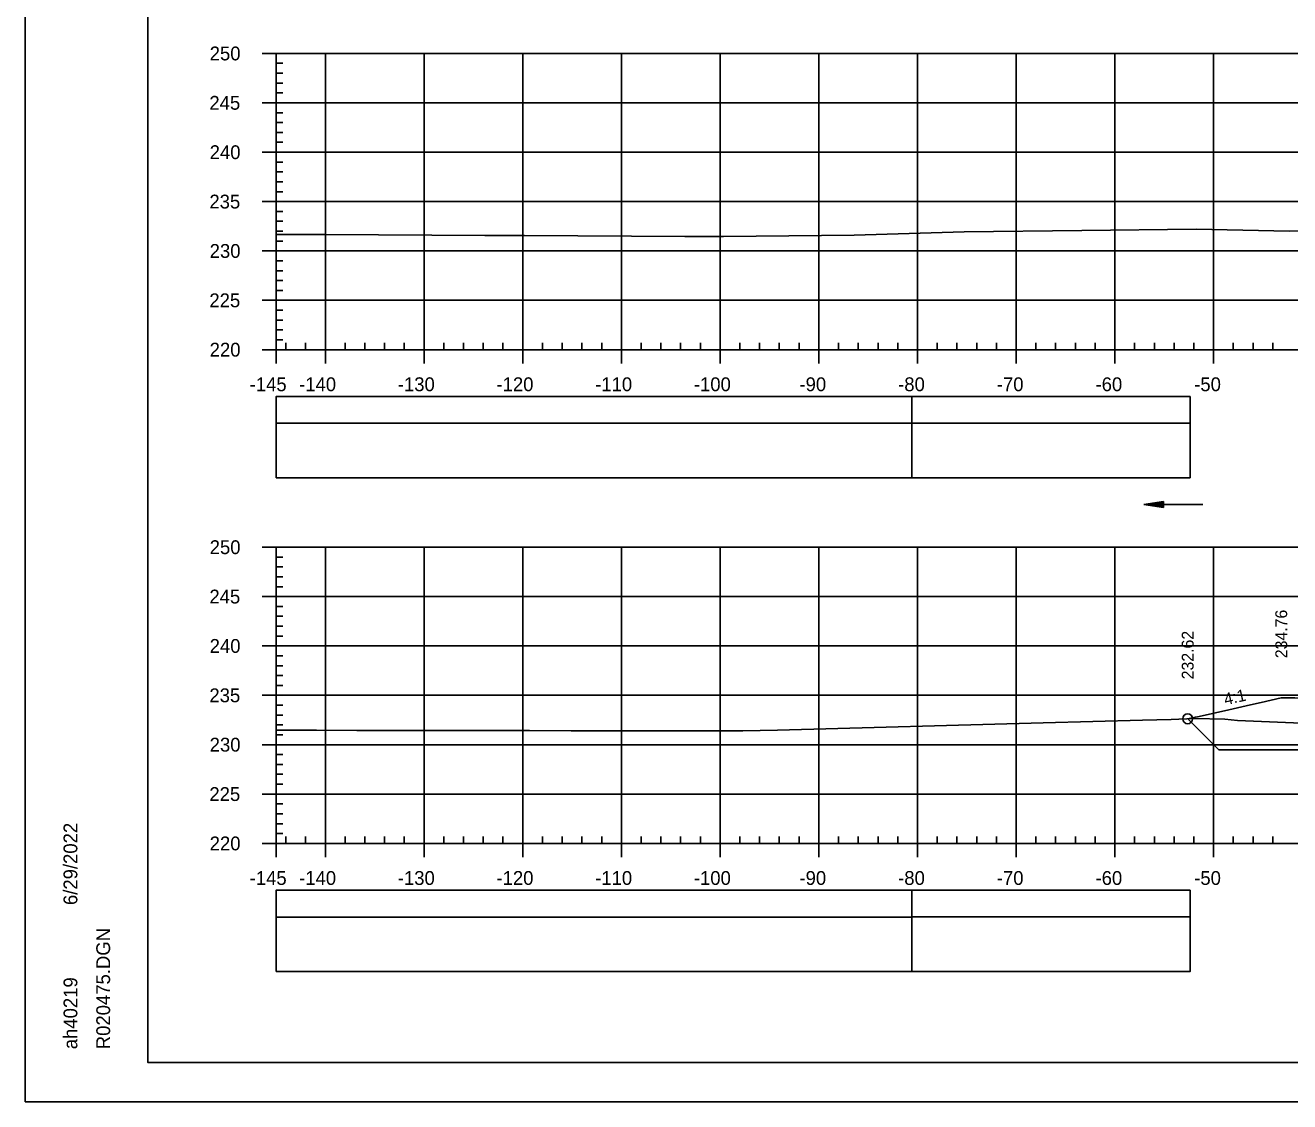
# Model space of a CAD drawing. Extents: x 1386544 to 1388153, y 379785 to 390999.
# Drawn here: x 1387819.8 to 1387948, y 384037.7 to 384146.7 of the extents above; entities that cross this region are included whole.
import ezdxf

# ---------------------------------------------------------------- set-up
doc = ezdxf.new("R2010")
doc.units = 0
for name, color, linetype in [('R_Axis', 7, 'Continuous'), ('R_Axis Annot', 7, 'Continuous'), ('R_Border', 7, 'Continuous'), ('R_Dimension', 7, 'Continuous'), ('R_Exist Surface', 7, 'Continuous'), ('R_Fin Surface', 7, 'Continuous'), ('R_Fin Surface Annot', 7, 'Continuous'), ('R_Grid', 7, 'Continuous'), ('R_No Plot', 7, 'Continuous'), ('R_Striping', 7, 'Continuous'), ('R_Water', 7, 'Continuous')]:
    doc.layers.add(name, color=color, linetype=linetype)

msp = doc.modelspace()

# ---------------------------------------------------------------- linework, layer by layer
at = {"layer": 'R_Axis'}
for p, q in [((1387843.85, 384143.84), (1387845.25, 384143.84)), ((1387845.25, 384113.84), (1387845.25, 384143.84)), ((1387845.25, 384142.84), (1387845.95, 384142.84)), ((1387845.25, 384141.84), (1387845.95, 384141.84)), ((1387845.25, 384140.84), (1387845.95, 384140.84)), ((1387845.25, 384139.84), (1387845.95, 384139.84)), ((1387843.85, 384138.84), (1387845.25, 384138.84)), ((1387845.25, 384137.84), (1387845.95, 384137.84)), ((1387845.25, 384136.84), (1387845.95, 384136.84)), ((1387845.25, 384135.84), (1387845.95, 384135.84)), ((1387845.25, 384134.84), (1387845.95, 384134.84)), ((1387843.85, 384133.84), (1387845.25, 384133.84)), ((1387845.25, 384132.84), (1387845.95, 384132.84)), ((1387845.25, 384131.84), (1387845.95, 384131.84)), ((1387845.25, 384130.84), (1387845.95, 384130.84)), ((1387845.25, 384129.84), (1387845.95, 384129.84)), ((1387843.85, 384128.84), (1387845.25, 384128.84)), ((1387845.25, 384127.84), (1387845.95, 384127.84)), ((1387845.25, 384126.84), (1387845.95, 384126.84)), ((1387845.25, 384125.84), (1387845.95, 384125.84)), ((1387845.25, 384124.84), (1387845.95, 384124.84)), ((1387843.85, 384123.84), (1387845.25, 384123.84)), ((1387845.25, 384122.84), (1387845.95, 384122.84)), ((1387845.25, 384121.84), (1387845.95, 384121.84)), ((1387845.25, 384120.84), (1387845.95, 384120.84)), ((1387845.25, 384119.84), (1387845.95, 384119.84)), ((1387843.85, 384118.84), (1387845.25, 384118.84)), ((1387845.25, 384117.84), (1387845.95, 384117.84)), ((1387845.25, 384116.84), (1387845.95, 384116.84)), ((1387845.25, 384115.84), (1387845.95, 384115.84)), ((1387843.85, 384113.84), (1387845.25, 384113.84)), ((1387845.25, 384114.84), (1387845.95, 384114.84)), ((1387845.25, 384113.84), (1387845.25, 384114.54)), ((1387845.25, 384113.84), (1388135.25, 384113.84)), ((1387845.25, 384112.44), (1387845.25, 384113.84)), ((1387846.25, 384113.84), (1387846.25, 384114.54)), ((1387848.25, 384113.84), (1387848.25, 384114.54)), ((1387850.25, 384112.44), (1387850.25, 384113.84)), ((1387852.25, 384113.84), (1387852.25, 384114.54)), ((1387854.25, 384113.84), (1387854.25, 384114.54)), ((1387856.25, 384113.84), (1387856.25, 384114.54)), ((1387858.25, 384113.84), (1387858.25, 384114.54)), ((1387860.25, 384112.44), (1387860.25, 384113.84)), ((1387862.25, 384113.84), (1387862.25, 384114.54)), ((1387864.25, 384113.84), (1387864.25, 384114.54)), ((1387866.25, 384113.84), (1387866.25, 384114.54)), ((1387868.25, 384113.84), (1387868.25, 384114.54)), ((1387870.25, 384112.44), (1387870.25, 384113.84)), ((1387872.25, 384113.84), (1387872.25, 384114.54)), ((1387874.25, 384113.84), (1387874.25, 384114.54)), ((1387876.25, 384113.84), (1387876.25, 384114.54)), ((1387878.25, 384113.84), (1387878.25, 384114.54)), ((1387880.25, 384112.44), (1387880.25, 384113.84)), ((1387882.25, 384113.84), (1387882.25, 384114.54)), ((1387884.25, 384113.84), (1387884.25, 384114.54)), ((1387886.25, 384113.84), (1387886.25, 384114.54)), ((1387888.25, 384113.84), (1387888.25, 384114.54)), ((1387890.25, 384112.44), (1387890.25, 384113.84)), ((1387892.25, 384113.84), (1387892.25, 384114.54)), ((1387894.25, 384113.84), (1387894.25, 384114.54)), ((1387896.25, 384113.84), (1387896.25, 384114.54)), ((1387898.25, 384113.84), (1387898.25, 384114.54)), ((1387900.25, 384112.44), (1387900.25, 384113.84)), ((1387902.25, 384113.84), (1387902.25, 384114.54)), ((1387904.25, 384113.84), (1387904.25, 384114.54)), ((1387906.25, 384113.84), (1387906.25, 384114.54)), ((1387908.25, 384113.84), (1387908.25, 384114.54)), ((1387910.25, 384112.44), (1387910.25, 384113.84)), ((1387912.25, 384113.84), (1387912.25, 384114.54)), ((1387914.25, 384113.84), (1387914.25, 384114.54)), ((1387916.25, 384113.84), (1387916.25, 384114.54)), ((1387918.25, 384113.84), (1387918.25, 384114.54)), ((1387920.25, 384112.44), (1387920.25, 384113.84)), ((1387922.25, 384113.84), (1387922.25, 384114.54)), ((1387924.25, 384113.84), (1387924.25, 384114.54)), ((1387926.25, 384113.84), (1387926.25, 384114.54)), ((1387928.25, 384113.84), (1387928.25, 384114.54)), ((1387930.25, 384112.44), (1387930.25, 384113.84)), ((1387932.25, 384113.84), (1387932.25, 384114.54)), ((1387934.25, 384113.84), (1387934.25, 384114.54)), ((1387936.25, 384113.84), (1387936.25, 384114.54)), ((1387938.25, 384113.84), (1387938.25, 384114.54)), ((1387940.25, 384112.44), (1387940.25, 384113.84)), ((1387942.25, 384113.84), (1387942.25, 384114.54)), ((1387944.25, 384113.84), (1387944.25, 384114.54)), ((1387946.25, 384113.84), (1387946.25, 384114.54)), ((1387843.85, 384093.84), (1387845.25, 384093.84)), ((1387845.25, 384063.84), (1387845.25, 384093.84)), ((1387845.25, 384092.84), (1387845.95, 384092.84)), ((1387845.25, 384091.84), (1387845.95, 384091.84)), ((1387845.25, 384090.84), (1387845.95, 384090.84)), ((1387845.25, 384089.84), (1387845.95, 384089.84)), ((1387843.85, 384088.84), (1387845.25, 384088.84)), ((1387845.25, 384087.84), (1387845.95, 384087.84)), ((1387845.25, 384086.84), (1387845.95, 384086.84)), ((1387845.25, 384085.84), (1387845.95, 384085.84)), ((1387845.25, 384084.84), (1387845.95, 384084.84)), ((1387843.85, 384083.84), (1387845.25, 384083.84)), ((1387845.25, 384082.84), (1387845.95, 384082.84)), ((1387845.25, 384081.84), (1387845.95, 384081.84)), ((1387845.25, 384080.84), (1387845.95, 384080.84)), ((1387845.25, 384079.84), (1387845.95, 384079.84)), ((1387843.85, 384078.84), (1387845.25, 384078.84)), ((1387845.25, 384077.84), (1387845.95, 384077.84)), ((1387845.25, 384076.84), (1387845.95, 384076.84)), ((1387845.25, 384075.84), (1387845.95, 384075.84)), ((1387845.25, 384074.84), (1387845.95, 384074.84)), ((1387843.85, 384073.84), (1387845.25, 384073.84)), ((1387845.25, 384072.84), (1387845.95, 384072.84)), ((1387845.25, 384071.84), (1387845.95, 384071.84)), ((1387845.25, 384070.84), (1387845.95, 384070.84)), ((1387845.25, 384069.84), (1387845.95, 384069.84)), ((1387843.85, 384068.84), (1387845.25, 384068.84)), ((1387845.25, 384067.84), (1387845.95, 384067.84)), ((1387845.25, 384066.84), (1387845.95, 384066.84)), ((1387845.25, 384065.84), (1387845.95, 384065.84)), ((1387843.85, 384063.84), (1387845.25, 384063.84)), ((1387845.25, 384064.84), (1387845.95, 384064.84)), ((1387845.25, 384063.84), (1387845.25, 384064.54)), ((1387845.25, 384063.84), (1388135.25, 384063.84)), ((1387845.25, 384062.44), (1387845.25, 384063.84)), ((1387846.25, 384063.84), (1387846.25, 384064.54)), ((1387848.25, 384063.84), (1387848.25, 384064.54)), ((1387850.25, 384062.44), (1387850.25, 384063.84)), ((1387852.25, 384063.84), (1387852.25, 384064.54)), ((1387854.25, 384063.84), (1387854.25, 384064.54)), ((1387856.25, 384063.84), (1387856.25, 384064.54)), ((1387858.25, 384063.84), (1387858.25, 384064.54)), ((1387860.25, 384062.44), (1387860.25, 384063.84)), ((1387862.25, 384063.84), (1387862.25, 384064.54)), ((1387864.25, 384063.84), (1387864.25, 384064.54)), ((1387866.25, 384063.84), (1387866.25, 384064.54)), ((1387868.25, 384063.84), (1387868.25, 384064.54)), ((1387870.25, 384062.44), (1387870.25, 384063.84)), ((1387872.25, 384063.84), (1387872.25, 384064.54)), ((1387874.25, 384063.84), (1387874.25, 384064.54)), ((1387876.25, 384063.84), (1387876.25, 384064.54)), ((1387878.25, 384063.84), (1387878.25, 384064.54)), ((1387880.25, 384062.44), (1387880.25, 384063.84)), ((1387882.25, 384063.84), (1387882.25, 384064.54)), ((1387884.25, 384063.84), (1387884.25, 384064.54)), ((1387886.25, 384063.84), (1387886.25, 384064.54)), ((1387888.25, 384063.84), (1387888.25, 384064.54)), ((1387890.25, 384062.44), (1387890.25, 384063.84)), ((1387892.25, 384063.84), (1387892.25, 384064.54)), ((1387894.25, 384063.84), (1387894.25, 384064.54)), ((1387896.25, 384063.84), (1387896.25, 384064.54)), ((1387898.25, 384063.84), (1387898.25, 384064.54)), ((1387900.25, 384062.44), (1387900.25, 384063.84)), ((1387902.25, 384063.84), (1387902.25, 384064.54)), ((1387904.25, 384063.84), (1387904.25, 384064.54)), ((1387906.25, 384063.84), (1387906.25, 384064.54)), ((1387908.25, 384063.84), (1387908.25, 384064.54)), ((1387910.25, 384062.44), (1387910.25, 384063.84)), ((1387912.25, 384063.84), (1387912.25, 384064.54)), ((1387914.25, 384063.84), (1387914.25, 384064.54)), ((1387916.25, 384063.84), (1387916.25, 384064.54)), ((1387918.25, 384063.84), (1387918.25, 384064.54)), ((1387920.25, 384062.44), (1387920.25, 384063.84)), ((1387922.25, 384063.84), (1387922.25, 384064.54)), ((1387924.25, 384063.84), (1387924.25, 384064.54)), ((1387926.25, 384063.84), (1387926.25, 384064.54)), ((1387928.25, 384063.84), (1387928.25, 384064.54)), ((1387930.25, 384062.44), (1387930.25, 384063.84)), ((1387932.25, 384063.84), (1387932.25, 384064.54)), ((1387934.25, 384063.84), (1387934.25, 384064.54)), ((1387936.25, 384063.84), (1387936.25, 384064.54)), ((1387938.25, 384063.84), (1387938.25, 384064.54)), ((1387940.25, 384062.44), (1387940.25, 384063.84)), ((1387942.25, 384063.84), (1387942.25, 384064.54)), ((1387944.25, 384063.84), (1387944.25, 384064.54)), ((1387946.25, 384063.84), (1387946.25, 384064.54))]:
    msp.add_line(p, q, dxfattribs=at)
at = {"layer": 'R_Axis Annot'}
for points in [[(1387845.25, 384106.39), (1387909.69, 384106.39), (1387909.69, 384109.1), (1387845.25, 384109.1)], [(1387845.25, 384100.87), (1387909.69, 384100.87), (1387909.69, 384106.39), (1387845.25, 384106.39)], [(1387845.25, 384056.39), (1387909.69, 384056.39), (1387909.69, 384059.1), (1387845.25, 384059.1)], [(1387845.25, 384050.87), (1387909.69, 384050.87), (1387909.69, 384056.39), (1387845.25, 384056.39)]]:
    msp.add_lwpolyline(points, close=True, dxfattribs=at)
at = {"layer": 'R_Border'}
for p, q in [((1387832.25, 384041.67), (1387832.25, 384247.13)), ((1387832.25, 384041.67), (1387832.25, 384041.67)), ((1388148.43, 384041.67), (1387832.25, 384041.67))]:
    msp.add_line(p, q, dxfattribs=at)
at = {"layer": 'R_Dimension'}
msp.add_line((1387937.63, 384076.46), (1387940.77, 384073.32), dxfattribs=at)
msp.add_lwpolyline([(1387968.62, 384073.32), (1387940.77, 384073.32)], dxfattribs=at)
at = {"layer": 'R_Exist Surface'}
for points in [[(1387845.25, 384125.52), (1387850.25, 384125.49), (1387866.42, 384125.4), (1387870.43, 384125.4), (1387886.66, 384125.31), (1387890.59, 384125.31), (1387903.84, 384125.45), (1387914.98, 384125.77), (1387926.89, 384125.9), (1387938.5, 384126.03), (1387947.93, 384125.86), (1387954.55, 384125.93)], [(1387845.25, 384075.32), (1387845.26, 384075.32), (1387849.34, 384075.3), (1387853.43, 384075.28), (1387870.95, 384075.28), (1387875.17, 384075.26), (1387892.54, 384075.26), (1387896.08, 384075.3), (1387922.98, 384076.07), (1387933.05, 384076.32), (1387935.94, 384076.39), (1387938.31, 384076.49), (1387941.39, 384076.43), (1387942.68, 384076.28), (1387953.23, 384075.84)]]:
    msp.add_lwpolyline(points, dxfattribs=at)
at = {"layer": 'R_Fin Surface'}
msp.add_lwpolyline([(1387937.63, 384076.46), (1387938.39, 384076.62), (1387938.62, 384076.67), (1387939.08, 384076.77), (1387941.79, 384077.37), (1387944.01, 384077.88), (1387945.06, 384078.12), (1387947.11, 384078.6), (1387948.11, 384078.57), (1387948.47, 384078.57), (1387950.72, 384078.51), (1387952.06, 384078.47), (1387953.45, 384078.42), (1387955.87, 384078.33), (1387957.61, 384078.21), (1387958.01, 384078.18), (1387958.24, 384078.17), (1387958.24, 384077.82), (1387958.24, 384077.67), (1387959.49, 384077.57)], dxfattribs=at)
at = {"layer": 'R_Grid'}
for p, q in [((1387845.25, 384143.84), (1388135.25, 384143.84)), ((1387845.25, 384113.84), (1387845.25, 384143.84)), ((1387850.25, 384113.84), (1387850.25, 384143.84)), ((1387860.25, 384113.84), (1387860.25, 384143.84)), ((1387870.25, 384113.84), (1387870.25, 384143.84)), ((1387880.25, 384113.84), (1387880.25, 384143.84)), ((1387890.25, 384113.84), (1387890.25, 384143.84)), ((1387900.25, 384113.84), (1387900.25, 384143.84)), ((1387910.25, 384113.84), (1387910.25, 384143.84)), ((1387920.25, 384113.84), (1387920.25, 384143.84)), ((1387930.25, 384113.84), (1387930.25, 384143.84)), ((1387940.25, 384113.84), (1387940.25, 384143.84)), ((1387845.25, 384138.84), (1388135.25, 384138.84)), ((1387845.25, 384133.84), (1388135.25, 384133.84)), ((1387845.25, 384128.84), (1388135.25, 384128.84)), ((1387845.25, 384123.84), (1388135.25, 384123.84)), ((1387845.25, 384118.84), (1388135.25, 384118.84)), ((1387845.25, 384113.84), (1388135.25, 384113.84)), ((1387845.25, 384093.84), (1388135.25, 384093.84)), ((1387845.25, 384063.84), (1387845.25, 384093.84)), ((1387850.25, 384063.84), (1387850.25, 384093.84)), ((1387860.25, 384063.84), (1387860.25, 384093.84)), ((1387870.25, 384063.84), (1387870.25, 384093.84)), ((1387880.25, 384063.84), (1387880.25, 384093.84)), ((1387890.25, 384063.84), (1387890.25, 384093.84)), ((1387900.25, 384063.84), (1387900.25, 384093.84)), ((1387910.25, 384063.84), (1387910.25, 384093.84)), ((1387920.25, 384063.84), (1387920.25, 384093.84)), ((1387930.25, 384063.84), (1387930.25, 384093.84)), ((1387940.25, 384063.84), (1387940.25, 384093.84)), ((1387845.25, 384088.84), (1388135.25, 384088.84)), ((1387845.25, 384083.84), (1388135.25, 384083.84)), ((1387845.25, 384078.84), (1388135.25, 384078.84)), ((1387845.25, 384073.84), (1388135.25, 384073.84)), ((1387845.25, 384068.84), (1388135.25, 384068.84)), ((1387845.25, 384063.84), (1388135.25, 384063.84))]:
    msp.add_line(p, q, dxfattribs=at)
at = {"layer": 'R_No Plot'}
msp.add_line((1387819.85, 384037.69), (1388153.18, 384037.69), dxfattribs=at)
for points in [[(1387819.84, 384251.02), (1388153.18, 384251.02), (1388153.18, 384037.69), (1387819.84, 384037.69)], [(1388066.17, 384247.13), (1388085.79, 384247.13), (1388085.79, 384237.25), (1388101.9, 384237.25), (1388125.1, 384237.25), (1388125.1, 384212.92), (1388148.43, 384212.92), (1388148.43, 384041.67), (1387832.25, 384041.67), (1387832.25, 384247.13)]]:
    msp.add_lwpolyline(points, close=True, dxfattribs=at)
msp.add_circle((1387937.63, 384076.46), 0.5, dxfattribs=at)
at = {"layer": 'R_Striping'}
for points in [[(1387909.69, 384106.4), (1387937.87, 384106.4), (1387937.87, 384109.1), (1387909.69, 384109.1)], [(1387909.69, 384100.87), (1387937.87, 384100.87), (1387937.87, 384106.4), (1387909.69, 384106.4)], [(1387909.69, 384056.4), (1387937.87, 384056.4), (1387937.87, 384059.1), (1387909.69, 384059.1)], [(1387909.69, 384050.87), (1387937.87, 384050.87), (1387937.87, 384056.4), (1387909.69, 384056.4)]]:
    msp.add_lwpolyline(points, close=True, dxfattribs=at)
at = {"layer": 'R_Water'}
for p, q in [((1387935.17, 384098.46), (1387933.17, 384098.16)), ((1387935.17, 384098.46), (1387933.17, 384098.16)), ((1387935.17, 384098.41), (1387933.51, 384098.16)), ((1387935.17, 384098.41), (1387933.51, 384098.16)), ((1387935.17, 384097.86), (1387935.17, 384098.46)), ((1387935.17, 384097.86), (1387935.17, 384098.46)), ((1387939.17, 384098.16), (1387933.17, 384098.16)), ((1387935.17, 384097.86), (1387933.17, 384098.16)), ((1387935.17, 384097.86), (1387933.17, 384098.16)), ((1387935.17, 384097.91), (1387933.51, 384098.16)), ((1387935.17, 384097.91), (1387933.51, 384098.16)), ((1387935.17, 384098.36), (1387933.85, 384098.16)), ((1387935.17, 384098.36), (1387933.85, 384098.16)), ((1387935.17, 384097.96), (1387933.85, 384098.16)), ((1387935.17, 384097.96), (1387933.85, 384098.16)), ((1387935.17, 384098.31), (1387934.18, 384098.16)), ((1387935.17, 384098.31), (1387934.18, 384098.16)), ((1387935.17, 384098.01), (1387934.18, 384098.16)), ((1387935.17, 384098.01), (1387934.18, 384098.16)), ((1387935.17, 384098.26), (1387934.52, 384098.16)), ((1387935.17, 384098.26), (1387934.52, 384098.16)), ((1387935.17, 384098.06), (1387934.52, 384098.16)), ((1387935.17, 384098.06), (1387934.52, 384098.16)), ((1387935.17, 384098.2), (1387934.86, 384098.16)), ((1387935.17, 384098.2), (1387934.86, 384098.16)), ((1387935.17, 384098.11), (1387934.86, 384098.16)), ((1387935.17, 384098.11), (1387934.86, 384098.16))]:
    msp.add_line(p, q, dxfattribs=at)

# ---------------------------------------------------------------- texts
at = {"layer": 'R_Axis Annot'}
for s, p in [('250', (1387838.53, 384143.14)), ('245', (1387838.5, 384138.14)), ('240', (1387838.53, 384133.14)), ('235', (1387838.5, 384128.14)), ('230', (1387838.53, 384123.14)), ('225', (1387838.5, 384118.14)), ('220', (1387838.53, 384113.14)), ('-145', (1387842.58, 384109.64)), ('-140', (1387847.59, 384109.64)), ('-130', (1387857.59, 384109.64)), ('-120', (1387867.59, 384109.64)), ('-110', (1387877.59, 384109.64)), ('-100', (1387887.59, 384109.64)), ('-90', (1387898.29, 384109.64)), ('-80', (1387908.29, 384109.64)), ('-70', (1387918.29, 384109.64)), ('-60', (1387928.29, 384109.64)), ('-50', (1387938.29, 384109.64)), ('250', (1387838.53, 384093.14)), ('245', (1387838.5, 384088.14)), ('240', (1387838.53, 384083.14)), ('235', (1387838.5, 384078.14)), ('230', (1387838.53, 384073.14)), ('225', (1387838.5, 384068.14)), ('220', (1387838.53, 384063.14)), ('-145', (1387842.58, 384059.64)), ('-140', (1387847.59, 384059.64)), ('-130', (1387857.59, 384059.64)), ('-120', (1387867.59, 384059.64)), ('-110', (1387877.59, 384059.64)), ('-100', (1387887.59, 384059.64)), ('-90', (1387898.29, 384059.64)), ('-80', (1387908.29, 384059.64)), ('-70', (1387918.29, 384059.64)), ('-60', (1387928.29, 384059.64)), ('-50', (1387938.29, 384059.64))]:
    msp.add_text(s, height=1.4, dxfattribs=at).set_placement(p)
at = {"layer": 'R_Border'}
for s, p in [('6/29/2022', (1387825.12, 384057.6)), ('R020475.DGN', (1387828.44, 384043)), ('ah40219', (1387825.12, 384043))]:
    msp.add_text(s, height=1.4, rotation=90, dxfattribs=at).set_placement(p)
at = {"layer": 'R_Fin Surface Annot'}
for s, rotation, p in [('234.76', 90, (1387947.71, 384082.6)), ('232.62', 90, (1387938.23, 384080.46)), ('4:1', 12.7019, (1387941.45, 384077.83))]:
    msp.add_text(s, height=1.2, rotation=rotation, dxfattribs=at).set_placement(p)
at = {"layer": 'R_No Plot'}
msp.add_text('+', height=0.1, dxfattribs=at).set_placement((1387947.06, 384078.55))

doc.saveas('drawing.dxf')
